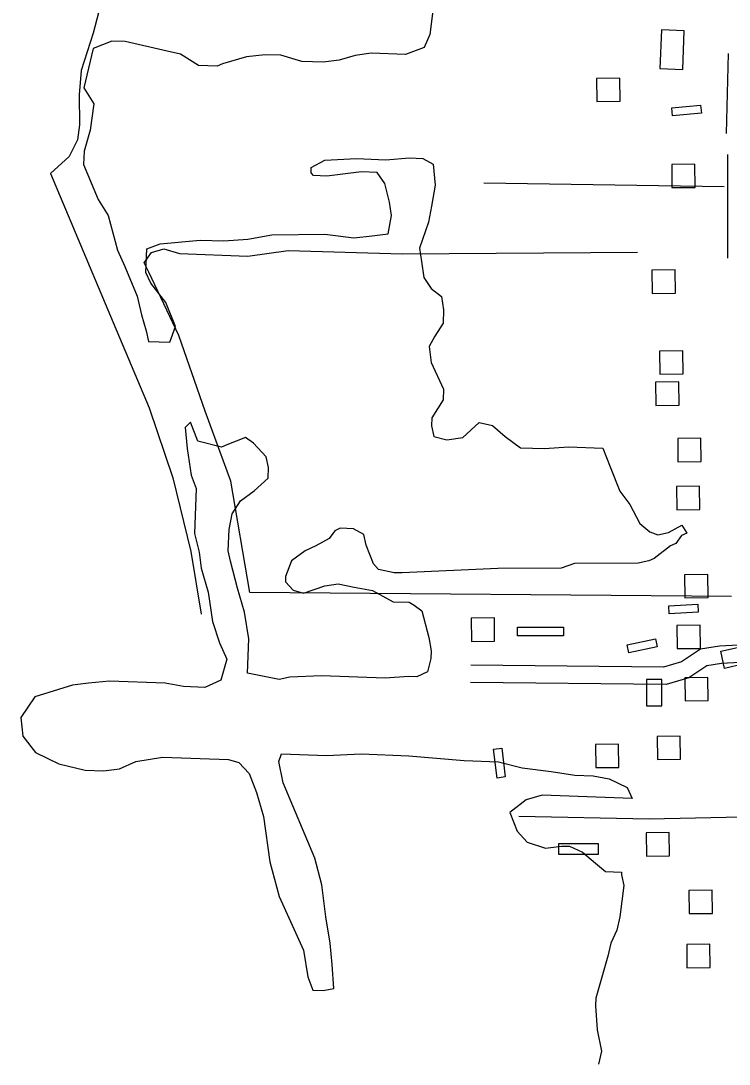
# Model space of a CAD drawing. Extents: x 3355677 to 3393573, y 612928 to 638357.
# Drawn here: x 3388326 to 3389547, y 632983 to 634782 of the extents above; entities that cross this region are included whole.
import ezdxf

# ---------------------------------------------------------------- set-up
doc = ezdxf.new("R2010")
doc.units = 0
for name, color, linetype in [('V-BLDG-OTLN', 7, 'Continuous'), ('V-ROAD-CNTR', 7, 'Continuous'), ('V-SITE-VEGE', 7, 'Continuous'), ('V-TOPO-SHOR', 7, 'Continuous')]:
    doc.layers.add(name, color=color, linetype=linetype)

msp = doc.modelspace()

# ---------------------------------------------------------------- linework, layer by layer
at = {"layer": 'V-BLDG-OTLN'}
for points in [[(3389427.8, 634699.7), (3389467.1, 634698.2), (3389469.7, 634764.9), (3389430.4, 634766.4)], [(3389359.2, 634643.3), (3389358.7, 634683.3), (3389318.7, 634682.8), (3389319.2, 634642.8)], [(3389499.3, 634622.7), (3389449.5, 634618.3), (3389448.3, 634632.2), (3389498.1, 634636.6)], [(3389488.7, 634494.9), (3389488.2, 634534.9), (3389448.2, 634534.4), (3389448.7, 634494.4)], [(3389454.7, 634312.6), (3389454.2, 634352.6), (3389414.2, 634352.1), (3389414.7, 634312.1)], [(3389467.8, 634173), (3389467.3, 634213), (3389427.3, 634212.5), (3389427.8, 634172.5)], [(3389460.8, 634119.4), (3389460.3, 634159.3), (3389420.3, 634158.8), (3389420.8, 634118.8)], [(3389499, 634022.1), (3389498.5, 634062.1), (3389458.5, 634061.6), (3389459, 634021.6)], [(3389496.9, 633939.3), (3389496.4, 633979.3), (3389456.4, 633978.8), (3389456.9, 633938.8)], [(3389510.9, 633787.2), (3389510.4, 633827.2), (3389470.4, 633826.7), (3389470.9, 633786.7)], [(3389494, 633761.9), (3389444, 633759.4), (3389443.3, 633773.3), (3389493.3, 633775.9)], [(3389142.8, 633712.2), (3389142.3, 633752.2), (3389102.3, 633751.7), (3389102.8, 633711.7)], [(3389182.1, 633736.3), (3389261.3, 633736.3), (3389261.3, 633721.3), (3389182.1, 633721.3)], [(3389497.8, 633699.8), (3389497.3, 633739.8), (3389457.3, 633739.3), (3389457.8, 633699.3)], [(3389423.3, 633702.2), (3389374.4, 633692), (3389371.5, 633705.7), (3389420.5, 633715.9)], [(3389532.8, 633694.9), (3389566.8, 633702.4), (3389573.3, 633672.9), (3389539.4, 633665.3)], [(3389404.6, 633600.6), (3389431, 633600.6), (3389431, 633645.8), (3389404.6, 633645.8)], [(3389511.2, 633609.6), (3389510.7, 633649.6), (3389470.7, 633649.1), (3389471.2, 633609.1)], [(3389463.5, 633508.4), (3389463, 633548.4), (3389423, 633547.9), (3389423.5, 633507.9)], [(3389357.2, 633494.5), (3389356.7, 633534.5), (3389316.7, 633534), (3389317.2, 633494)], [(3389155, 633527.5), (3389161.2, 633477.9), (3389147.3, 633476.1), (3389141.1, 633525.8)], [(3389444.6, 633342), (3389444.1, 633382), (3389404.1, 633381.5), (3389404.6, 633341.5)], [(3389253.7, 633363), (3389321.6, 633363), (3389321.6, 633344.1), (3389253.7, 633344.1)], [(3389518.4, 633242.7), (3389517.9, 633282.7), (3389477.9, 633282.2), (3389478.4, 633242.2)], [(3389514.5, 633149.4), (3389514, 633189.4), (3389474, 633188.9), (3389474.5, 633148.9)]]:
    msp.add_lwpolyline(points, close=True, dxfattribs=at)
at = {"layer": 'V-ROAD-CNTR'}
for points in [[(3389585.2, 633706.2), (3389530.8, 633703.3), (3389497.7, 633698.5), (3389465, 633676.3), (3389434.3, 633667.4), (3389101.6, 633670.6)], [(3389586.8, 633676.3), (3389533.8, 633673.5), (3389508.8, 633669.8), (3389478, 633648.8), (3389438.4, 633637.4), (3389101.3, 633640.6)], [(3389595.3, 633409.2), (3389409.1, 633405.2), (3389184.5, 633409.5)]]:
    msp.add_lwpolyline(points, dxfattribs=at)
at = {"layer": 'V-SITE-VEGE'}
for p, q in [((3389037.9, 634813.3), (3389031.3, 634758.8)), ((3389031.3, 634758.8), (3389021.4, 634736.4)), ((3388482.9, 634747.1), (3388450.5, 634734.6)), ((3388505.7, 634746.3), (3388482.9, 634747.1)), ((3388578.2, 634729.9), (3388505.7, 634746.3)), ((3389021.4, 634736.4), (3388989, 634723.9)), ((3388450.5, 634734.6), (3388434.3, 634666.8)), ((3388600.8, 634724.5), (3388578.2, 634729.9)), ((3388632.1, 634705.1), (3388600.8, 634724.5)), ((3388714.8, 634720.3), (3388673.3, 634708.2)), ((3388746.9, 634723.7), (3388714.8, 634720.3)), ((3388774.3, 634722.7), (3388746.9, 634723.7)), ((3388810.4, 634712.2), (3388774.3, 634722.7)), ((3388902.1, 634722.5), (3388874.4, 634714.4)), ((3388929.7, 634726.1), (3388902.1, 634722.5)), ((3388989, 634723.9), (3388929.7, 634726.1)), ((3388664, 634703.9), (3388632.1, 634705.1)), ((3388673.3, 634708.2), (3388664, 634703.9)), ((3388846.9, 634710.9), (3388810.4, 634712.2)), ((3388874.4, 634714.4), (3388846.9, 634710.9)), ((3388434.3, 634666.8), (3388451.5, 634638.8)), ((3388451.5, 634638.8), (3388445.3, 634593.4)), ((3388445.3, 634593.4), (3388434.8, 634557.3)), ((3388434.8, 634557.3), (3388434, 634534.5)), ((3388826.5, 634529.1), (3388849.8, 634542)), ((3388849.8, 634542), (3388904.7, 634544.5)), ((3388904.7, 634544.5), (3388954.9, 634542.6)), ((3388954.9, 634542.6), (3388996.1, 634545.7)), ((3388996.1, 634545.7), (3389018.9, 634544.8)), ((3389018.9, 634544.8), (3389036.8, 634535.1)), ((3388434, 634534.5), (3388459.2, 634474.2)), ((3388826.2, 634520), (3388826.5, 634529.1)), ((3388830.6, 634515.3), (3388826.2, 634520)), ((3388913, 634521.4), (3388853.4, 634514.4)), ((3388940.4, 634520.4), (3388913, 634521.4)), ((3388953.4, 634501.6), (3388940.4, 634520.4)), ((3389036.8, 634535.1), (3389040, 634498.4)), ((3388853.4, 634514.4), (3388830.6, 634515.3)), ((3388961.3, 634469.4), (3388953.4, 634501.6)), ((3389040, 634498.4), (3389034.1, 634462.2)), ((3388459.2, 634474.2), (3388476.4, 634446.2)), ((3388965, 634446.5), (3388961.3, 634469.4)), ((3389034.1, 634462.2), (3389028.5, 634435)), ((3388476.4, 634446.2), (3388492.5, 634386.3)), ((3388959.3, 634414.7), (3388965, 634446.5)), ((3389028.5, 634435), (3389013.2, 634389.9)), ((3388716.9, 634405.4), (3388758.3, 634413)), ((3388758.3, 634413), (3388849.7, 634414.2)), ((3388849.7, 634414.2), (3388899.7, 634407.8)), ((3388931.8, 634411.2), (3388959.3, 634414.7)), ((3388542.8, 634389), (3388565.9, 634397.3)), ((3388565.9, 634397.3), (3388634.7, 634403.9)), ((3388634.7, 634403.9), (3388675.7, 634402.4)), ((3388675.7, 634402.4), (3388716.9, 634405.4)), ((3388899.7, 634407.8), (3388931.8, 634411.2)), ((3388492.5, 634386.3), (3388505.1, 634358.5)), ((3388541.3, 634348), (3388542.8, 634389)), ((3389013.2, 634389.9), (3389016.9, 634367)), ((3388505.1, 634358.5), (3388526.1, 634307.5)), ((3389016.9, 634367), (3389020.5, 634339.5)), ((3388549.7, 634329.4), (3388541.3, 634348)), ((3388575.9, 634296.5), (3388549.7, 634329.4)), ((3389020.5, 634339.5), (3389033.5, 634320.7)), ((3388526.1, 634307.5), (3388534, 634275.3)), ((3389033.5, 634320.7), (3389051.2, 634306.4)), ((3389051.2, 634306.4), (3389054.9, 634283.4)), ((3388592.6, 634254.9), (3388575.9, 634296.5)), ((3388534, 634275.3), (3388542.1, 634247.6)), ((3389054.9, 634283.4), (3389054.1, 634260.7)), ((3388582.5, 634227.9), (3388592.6, 634254.9)), ((3389054.1, 634260.7), (3389039.6, 634238.4)), ((3388542.1, 634247.6), (3388546, 634229.2)), ((3389039.6, 634238.4), (3389029.8, 634220.5)), ((3388546, 634229.2), (3388582.5, 634227.9)), ((3389029.8, 634220.5), (3389033.3, 634193)), ((3389033.3, 634193), (3389054.4, 634146.6)), ((3389054.4, 634146.6), (3389053.8, 634128.4)), ((3389053.8, 634128.4), (3389034.4, 634097.1)), ((3388618.5, 634089.7), (3388609.1, 634080.9)), ((3388631, 634057.3), (3388618.5, 634089.7)), ((3389034.4, 634097.1), (3389033.8, 634083.5)), ((3389087.9, 634063.2), (3389116.3, 634089.5)), ((3389116.3, 634089.5), (3389138.9, 634084.2)), ((3388609.1, 634080.9), (3388612.3, 634044.3)), ((3389033.8, 634083.5), (3389037.7, 634065.1)), ((3389138.9, 634084.2), (3389161, 634065.1)), ((3388671.7, 634046.6), (3388631, 634057.3)), ((3388713.4, 634063.3), (3388681, 634050.8)), ((3388726.8, 634053.7), (3388713.4, 634063.3)), ((3388748.7, 634030.1), (3388726.8, 634053.7)), ((3389037.7, 634065.1), (3389060.4, 634059.7)), ((3389060.4, 634059.7), (3389087.9, 634063.2)), ((3389161, 634065.1), (3389187.7, 634045.9)), ((3388612.3, 634044.3), (3388619.7, 633998.4)), ((3388681, 634050.8), (3388671.7, 634046.6)), ((3389187.7, 634045.9), (3389228.8, 634044.3)), ((3389228.8, 634044.3), (3389270, 634047.4)), ((3389270, 634047.4), (3389329.3, 634045.2)), ((3389329.3, 634045.2), (3389341.8, 634012.8)), ((3388752.6, 634011.7), (3388748.7, 634030.1)), ((3388619.7, 633998.4), (3388628, 633975.2)), ((3388752, 633993.5), (3388752.6, 634011.7)), ((3389341.8, 634012.8), (3389358.5, 633971.1)), ((3388728.3, 633971.5), (3388752, 633993.5)), ((3388628, 633975.2), (3388625.1, 633897.8)), ((3388704.8, 633954.2), (3388728.3, 633971.5)), ((3389358.5, 633971.1), (3389375.9, 633947.7)), ((3388690.3, 633931.9), (3388704.8, 633954.2)), ((3389375.9, 633947.7), (3389393, 633915.1)), ((3388684.8, 633904.7), (3388690.3, 633931.9)), ((3389393, 633915.1), (3389410.7, 633900.7)), ((3389442.6, 633899.6), (3389465.9, 633912.4)), ((3389465.9, 633912.4), (3389474.5, 633898.4)), ((3388625.1, 633897.8), (3388633.1, 633865.5)), ((3388683.4, 633868.2), (3388684.8, 633904.7)), ((3388867.3, 633902.5), (3388857.7, 633889.2)), ((3388876.6, 633906.8), (3388867.3, 633902.5)), ((3388899.4, 633905.9), (3388876.6, 633906.8)), ((3388917.3, 633896.1), (3388899.4, 633905.9)), ((3388921.2, 633877.7), (3388917.3, 633896.1)), ((3389410.7, 633900.7), (3389424.2, 633895.7)), ((3389424.2, 633895.7), (3389442.6, 633899.6)), ((3389465.3, 633894.2), (3389455.6, 633880.8)), ((3389474.5, 633898.4), (3389465.3, 633894.2)), ((3388834.4, 633876.4), (3388815.8, 633867.9)), ((3388857.7, 633889.2), (3388834.4, 633876.4)), ((3388933.7, 633845.3), (3388921.2, 633877.7)), ((3389446.3, 633876.6), (3389418.1, 633854.8)), ((3389455.6, 633880.8), (3389446.3, 633876.6)), ((3388633.1, 633865.5), (3388636.6, 633838)), ((3388687.3, 633849.9), (3388683.4, 633868.2)), ((3388815.8, 633867.9), (3388792.4, 633850.5)), ((3389418.1, 633854.8), (3389408.9, 633850.6)), ((3388636.6, 633838), (3388648.8, 633796.5)), ((3388699.3, 633803.8), (3388687.3, 633849.9)), ((3388792.4, 633850.5), (3388782.2, 633823.5)), ((3388942.5, 633835.9), (3388933.7, 633845.3)), ((3389148.1, 633837.4), (3388983.4, 633829.8)), ((3389257.7, 633837.9), (3389148.1, 633837.4)), ((3389280.8, 633846.2), (3389257.7, 633837.9)), ((3389390.4, 633846.7), (3389280.8, 633846.2)), ((3389408.9, 633850.6), (3389390.4, 633846.7)), ((3388782.2, 633823.5), (3388781.9, 633814.4)), ((3388969.7, 633830.3), (3388942.5, 633835.9)), ((3388983.4, 633829.8), (3388969.7, 633830.3)), ((3388711.5, 633762.3), (3388699.3, 633803.8)), ((3388781.9, 633814.4), (3388795.1, 633800.3)), ((3388795.1, 633800.3), (3388813.1, 633795)), ((3388813.1, 633795), (3388850.1, 633807.4)), ((3388850.1, 633807.4), (3388873.1, 633811.1)), ((3388873.1, 633811.1), (3388900.3, 633805.5)), ((3388900.3, 633805.5), (3388932.1, 633799.8)), ((3388648.8, 633796.5), (3388656.1, 633746.1)), ((3388932.1, 633799.8), (3388967.9, 633780.2)), ((3388967.9, 633780.2), (3388995.2, 633779.2)), ((3388995.2, 633779.2), (3389004.2, 633774.3)), ((3389004.2, 633774.3), (3389017.5, 633764.7)), ((3389017.5, 633764.7), (3389029.5, 633718.6)), ((3388718.9, 633716.4), (3388711.5, 633762.3)), ((3388656.1, 633746.1), (3388668.4, 633709.1)), ((3388716.7, 633657.1), (3388718.9, 633716.4)), ((3389029.5, 633718.6), (3389033.2, 633695.7)), ((3388668.4, 633709.1), (3388681.1, 633681.3)), ((3389033.2, 633695.7), (3389032.7, 633682)), ((3388681.1, 633681.3), (3388670.6, 633645.1)), ((3389032.7, 633682), (3389027.3, 633659.4)), ((3388771.1, 633646), (3388716.7, 633657.1)), ((3389027.3, 633659.4), (3389008.8, 633650.9)), ((3388442.1, 633639.9), (3388414.6, 633636.3)), ((3388478.7, 633643.1), (3388442.1, 633639.9)), ((3388574.5, 633639.6), (3388478.7, 633643.1)), ((3388606.3, 633633.8), (3388574.5, 633639.6)), ((3388670.6, 633645.1), (3388642.8, 633632.5)), ((3388789.5, 633649.9), (3388771.1, 633646)), ((3388844.4, 633652.4), (3388789.5, 633649.9)), ((3388953.9, 633648.4), (3388844.4, 633652.4)), ((3388995.1, 633651.4), (3388953.9, 633648.4)), ((3389008.8, 633650.9), (3388995.1, 633651.4)), ((3388414.6, 633636.3), (3388349.9, 633615.9)), ((3388642.8, 633632.5), (3388606.3, 633633.8)), ((3388349.9, 633615.9), (3388325.7, 633580.3)), ((3388325.7, 633580.3), (3388329.1, 633548.2)), ((3388329.1, 633548.2), (3388350.9, 633520.1)), ((3388350.9, 633520.1), (3388391.3, 633500.3)), ((3388770.5, 633504.6), (3388775.5, 633518.1)), ((3388775.5, 633518.1), (3388853.1, 633515.2)), ((3388853.1, 633515.2), (3388912.5, 633517.6)), ((3388912.5, 633517.6), (3388994.6, 633514.6)), ((3388994.6, 633514.6), (3389090.2, 633506.5)), ((3388391.3, 633500.3), (3388436.6, 633489.5)), ((3388496, 633491.9), (3388523.9, 633504.6)), ((3388523.9, 633504.6), (3388569.8, 633512)), ((3388569.8, 633512), (3388683.8, 633507.8)), ((3388683.8, 633507.8), (3388701.9, 633502.6)), ((3388701.9, 633502.6), (3388719.5, 633483.7)), ((3388778.2, 633467.8), (3388770.5, 633504.6)), ((3389090.2, 633506.5), (3389149.5, 633504.3)), ((3389149.5, 633504.3), (3389190.2, 633493.7)), ((3388436.6, 633489.5), (3388468.5, 633488.3)), ((3388468.5, 633488.3), (3388496, 633491.9)), ((3388719.5, 633483.7), (3388732, 633451.3)), ((3389190.2, 633493.7), (3389240.2, 633487.3)), ((3389240.2, 633487.3), (3389281.1, 633481.2)), ((3389281.1, 633481.2), (3389313, 633480)), ((3389313, 633480), (3389340.2, 633474.5)), ((3388832.8, 633338), (3388778.2, 633467.8)), ((3389340.2, 633474.5), (3389371.6, 633459.6)), ((3389371.6, 633459.6), (3389380.1, 633441)), ((3388732, 633451.3), (3388744.1, 633409.7)), ((3389225, 633446.8), (3389197.3, 633438.7)), ((3389380.1, 633441), (3389225, 633446.8)), ((3389197.3, 633438.7), (3389169.1, 633416.9)), ((3388744.1, 633409.7), (3388755, 633331.8)), ((3389169.1, 633416.9), (3389181.6, 633384.5)), ((3389181.6, 633384.5), (3389199.2, 633365.6)), ((3389199.2, 633365.6), (3389230.8, 633355.3)), ((3389230.8, 633355.3), (3389258.3, 633358.8)), ((3389258.3, 633358.8), (3389272, 633358.3)), ((3389272, 633358.3), (3389294.4, 633348.4)), ((3388844.8, 633292), (3388832.8, 633338)), ((3389294.4, 633348.4), (3389316.6, 633329.3)), ((3388755, 633331.8), (3388771, 633271.9)), ((3389316.6, 633329.3), (3389334.3, 633315)), ((3389334.3, 633315), (3389361.7, 633314)), ((3389361.7, 633314), (3389361.5, 633309.4)), ((3389361.5, 633309.4), (3389365.4, 633291)), ((3388851.9, 633236.9), (3388844.8, 633292)), ((3389365.4, 633291), (3389358.8, 633236.5)), ((3388771, 633271.9), (3388813.3, 633179.1)), ((3388859.4, 633191), (3388851.9, 633236.9)), ((3389358.8, 633236.5), (3389353.4, 633213.9)), ((3389353.4, 633213.9), (3389343.4, 633191.4)), ((3388862.6, 633154.4), (3388859.4, 633191)), ((3389343.4, 633191.4), (3389338, 633168.8)), ((3388813.3, 633179.1), (3388820.7, 633133.2)), ((3388865.6, 633113.3), (3388862.6, 633154.4)), ((3389338, 633168.8), (3389317.1, 633096.6)), ((3388820.7, 633133.2), (3388829, 633110)), ((3388829, 633110), (3388847.2, 633109.4)), ((3388847.2, 633109.4), (3388865.6, 633113.3)), ((3389317.1, 633096.6), (3389316.6, 633082.9)), ((3389316.6, 633082.9), (3389319.7, 633041.8)), ((3389319.7, 633041.8), (3389327.4, 633005)), ((3389327.4, 633005), (3389322, 632982.4))]:
    msp.add_line(p, q, dxfattribs=at)
at = {"layer": 'V-TOPO-SHOR'}
for p, q in [((3389545.7, 634725.9), (3389542.2, 634587.8)), ((3389544.2, 634551.3), (3389544.7, 634372.9)), ((3389538.6, 634495.7), (3389124.2, 634502.2)), ((3389551.4, 633789.3), (3388720.4, 633795.9))]:
    msp.add_line(p, q, dxfattribs=at)
for points in [[(3388992.5, 635085), (3388979.7, 635065.1), (3388976.5, 635034.5), (3388973.7, 634895.9), (3388968.9, 634874.9), (3388948, 634855.5), (3388907.8, 634845.8), (3388696.7, 634842), (3388516.2, 634835.1), (3388485.6, 634820.5), (3388459.9, 634796.2), (3388450.3, 634760.8), (3388429.6, 634696.3), (3388426.4, 634654.3), (3388426.6, 634602.8), (3388423.4, 634577), (3388409, 634548), (3388376.8, 634518.9), (3388480.6, 634272.6), (3388547.1, 634114.8), (3388587.7, 633994.1), (3388618.7, 633866.9), (3388636.7, 633759)], [(3388720.4, 633795.9), (3388687.6, 633987.9), (3388643.8, 634108.7), (3388598.3, 634239.1), (3388546.5, 634348.5), (3388538.4, 634364.6), (3388551.2, 634382.3), (3388572.2, 634388.9), (3388599.6, 634380.9), (3388717.2, 634376.3), (3388786.5, 634386.2), (3388983.1, 634380.3), (3389389.2, 634382.9)]]:
    msp.add_lwpolyline(points, dxfattribs=at)

doc.saveas('drawing.dxf')
